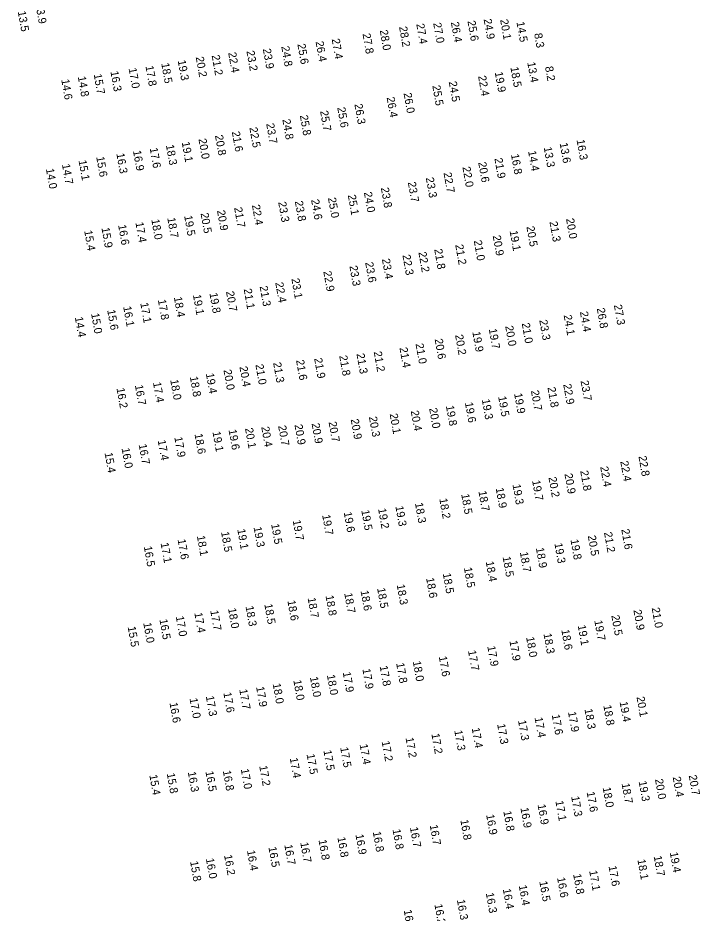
# Model space of a CAD drawing. Extents: x 1023796 to 1112670, y 656573 to 837340.
# Drawn here: x 1038446 to 1038872, y 808404 to 808963 of the extents above; entities that cross this region are included whole.
import ezdxf

# ---------------------------------------------------------------- set-up
doc = ezdxf.new("R2010")
doc.units = 0
doc.layers.add('V-TOPO-SOUN', color=7, linetype='Continuous')

msp = doc.modelspace()

# ---------------------------------------------------------------- texts
at = {"layer": 'V-TOPO-SOUN'}
for s, p in [('13.9 ', (1038456.51, 808972.15)), ('13.5 ', (1038445.54, 808967.29)), ('28.2 ', (1038683.81, 808957.68)), ('27.4 ', (1038694.56, 808959.46)), ('27.0 ', (1038705.14, 808960.01)), ('26.4 ', (1038716.19, 808960.54)), ('25.6 ', (1038726.54, 808961.3)), ('24.9 ', (1038736.64, 808962.45)), ('20.1 ', (1038746.96, 808962.17)), ('14.5 ', (1038757.17, 808960.67)), ('27.8 ', (1038660.98, 808953.34)), ('28.0 ', (1038671.75, 808955.52)), ('8.3', (1038768.22, 808953.44)), ('25.6 ', (1038620.28, 808946.85)), ('26.4 ', (1038631.64, 808948.45)), ('27.4 ', (1038641.71, 808950.04)), ('22.4 ', (1038577.02, 808941.57)), ('23.2 ', (1038588.43, 808942.56)), ('23.9 ', (1038598.68, 808943.9)), ('24.8 ', (1038610.22, 808945.4)), ('18.5 ', (1038535.21, 808934.86)), ('19.3 ', (1038545.49, 808936.66)), ('20.2 ', (1038556.76, 808938.76)), ('21.2 ', (1038566.7, 808939.86)), ('13.4 ', (1038763.92, 808935.45)), ('16.3 ', (1038503.44, 808929.84)), ('17.0 ', (1038514.8, 808931.76)), ('17.8 ', (1038525.35, 808933.17)), ('19.9 ', (1038743.59, 808929.34)), ('18.5 ', (1038753.39, 808932.45)), ('8.2', (1038775.02, 808932.72)), ('14.6 ', (1038472.72, 808924.7)), ('14.8 ', (1038483.06, 808926.55)), ('15.7 ', (1038493, 808928.06)), ('22.4 ', (1038733.19, 808926.95)), ('25.5 ', (1038704.58, 808920.96)), ('24.5 ', (1038714.85, 808923.38)), ('26.4 ', (1038676.05, 808913.58)), ('26.0 ', (1038686.63, 808916.23)), ('25.6 ', (1038645.19, 808907.24)), ('26.3 ', (1038655.9, 808909.35)), ('25.8 ', (1038621.82, 808902.31)), ('25.7 ', (1038634.46, 808905.09)), ('23.7 ', (1038600.76, 808897.2)), ('24.8 ', (1038610.9, 808899.8)), ('20.8 ', (1038568.79, 808889.85)), ('21.6 ', (1038579.31, 808892.17)), ('22.5 ', (1038590.27, 808894.73)), ('19.1 ', (1038547.99, 808885.66)), ('20.0 ', (1038558.44, 808887.65)), ('13.6 ', (1038784.16, 808885.05)), ('16.3 ', (1038794.71, 808887.08)), ('16.9 ', (1038517.55, 808880.25)), ('17.6 ', (1038527.99, 808881.95)), ('18.3 ', (1038538.13, 808883.83)), ('14.4 ', (1038764.43, 808880.08)), ('13.3 ', (1038774.2, 808882.46)), ('15.1 ', (1038483.51, 808874.25)), ('15.6 ', (1038494.57, 808876.46)), ('16.3 ', (1038507.15, 808878.56)), ('21.9 ', (1038743.39, 808875.54)), ('16.8 ', (1038753.73, 808878.02)), ('14.0 ', (1038463.13, 808869.02)), ('14.7 ', (1038473.16, 808871.8)), ('22.0 ', (1038723.39, 808870.07)), ('20.6 ', (1038733.27, 808873.01)), ('23.3 ', (1038700.52, 808863.45)), ('22.7 ', (1038711.61, 808866.51)), ('23.8 ', (1038672.43, 808857.13)), ('23.7 ', (1038689.28, 808860.6)), ('25.0 ', (1038639.38, 808850.84)), ('25.1 ', (1038651.79, 808852.59)), ('24.0 ', (1038661.85, 808854.28)), ('22.4 ', (1038591.88, 808846.35)), ('23.3 ', (1038608.27, 808848.22)), ('23.8 ', (1038618.68, 808848.73)), ('24.6 ', (1038628.84, 808849.72)), ('20.5 ', (1038559.77, 808841.24)), ('20.9 ', (1038570.04, 808842.93)), ('21.7 ', (1038580.74, 808844.78)), ('17.4 ', (1038519.06, 808835.48)), ('18.0 ', (1038529.01, 808837.33)), ('18.7 ', (1038538.97, 808838.34)), ('19.5 ', (1038549.52, 808839.64)), ('21.3 ', (1038777.81, 808835.95)), ('20.0 ', (1038788.14, 808837.8)), ('15.4 ', (1038487.04, 808830.35)), ('15.9 ', (1038497.84, 808832.13)), ('16.6 ', (1038508.24, 808833.91)), ('19.1 ', (1038752.89, 808830.22)), ('20.5 ', (1038763.38, 808832.92)), ('21.0 ', (1038730.49, 808824.17)), ('20.9 ', (1038742.33, 808827.22)), ('21.8 ', (1038705.77, 808818.78)), ('21.2 ', (1038718.91, 808821.53)), ('23.4 ', (1038673.1, 808812.66)), ('22.3 ', (1038685.92, 808815.12)), ('22.2 ', (1038695.88, 808816.9)), ('23.3 ', (1038652.78, 808808.32)), ('23.6 ', (1038662.63, 808810.51)), ('22.9 ', (1038636.48, 808804.9)), ('21.3 ', (1038596.68, 808795.62)), ('22.4 ', (1038606.44, 808797.94)), ('23.1 ', (1038616.52, 808800.39)), ('19.1 ', (1038555.01, 808790.29)), ('19.8 ', (1038565.31, 808791.33)), ('20.7 ', (1038575.67, 808792.34)), ('21.1 ', (1038586.71, 808793.92)), ('17.1 ', (1038522.09, 808785.18)), ('17.8 ', (1038533.1, 808787.18)), ('18.4 ', (1038543.08, 808788.84)), ('27.3 ', (1038818.04, 808783.98)), ('15.0 ', (1038491.36, 808778.6)), ('15.6 ', (1038501.42, 808780.8)), ('16.1 ', (1038511.43, 808782.91)), ('24.4 ', (1038796.82, 808779.69)), ('26.8 ', (1038807.35, 808781.88)), ('14.4 ', (1038481.18, 808776.34)), ('21.0 ', (1038760.47, 808772.52)), ('23.3 ', (1038771.41, 808774.48)), ('24.1 ', (1038786.67, 808777.59)), ('19.9 ', (1038729.59, 808767.14)), ('19.7 ', (1038739.88, 808768.97)), ('20.0 ', (1038750.12, 808770.77)), ('20.6 ', (1038706.06, 808762.63)), ('20.2 ', (1038718.81, 808765.24)), ('21.4 ', (1038684.06, 808757.27)), ('21.0 ', (1038694.11, 808759.71)), ('21.9 ', (1038630.75, 808750.62)), ('21.8 ', (1038646.42, 808752.25)), ('21.3 ', (1038657.2, 808753.48)), ('21.2 ', (1038667.98, 808754.72)), ('20.4 ', (1038584.05, 808745.39)), ('21.0 ', (1038594.04, 808746.73)), ('21.3 ', (1038605.11, 808747.92)), ('21.6 ', (1038619.44, 808749.48)), ('19.4 ', (1038563.08, 808741.13)), ('20.0 ', (1038574.08, 808743.38)), ('16.7 ', (1038518.75, 808733.83)), ('17.4 ', (1038530.02, 808735.56)), ('18.0 ', (1038540.81, 808737.21)), ('18.8 ', (1038553.08, 808739.12)), ('22.9 ', (1038786.38, 808734.4)), ('23.7 ', (1038797.23, 808736.58)), ('16.2 ', (1038507.24, 808731.96)), ('19.9 ', (1038755.71, 808728.62)), ('20.7 ', (1038766.19, 808730.48)), ('21.8 ', (1038776.56, 808732.46)), ('19.6 ', (1038724.96, 808722.97)), ('19.3 ', (1038735.51, 808724.97)), ('19.5 ', (1038745.73, 808726.75)), ('20.4 ', (1038691.09, 808717.8)), ('20.0 ', (1038702.61, 808719.41)), ('19.8 ', (1038713.08, 808720.98)), ('20.9 ', (1038653.6, 808712.56)), ('20.3 ', (1038664.97, 808714.09)), ('20.1 ', (1038677.93, 808715.94)), ('19.6 ', (1038577.24, 808706.02)), ('20.1 ', (1038587.55, 808706.96)), ('20.4 ', (1038597.69, 808707.8)), ('20.7 ', (1038608.23, 808708.49)), ('20.9 ', (1038618.45, 808709.16)), ('20.9 ', (1038629.16, 808709.92)), ('20.7 ', (1038639.75, 808710.86)), ('17.9 ', (1038543.38, 808701.39)), ('18.6 ', (1038555.98, 808703.39)), ('19.1 ', (1038567.2, 808704.78)), ('16.0 ', (1038510.42, 808694.49)), ('16.7 ', (1038521.09, 808696.88)), ('17.4 ', (1038532.98, 808699.42)), ('15.4 ', (1038499.78, 808691.61)), ('22.8 ', (1038833.4, 808689.49)), ('22.4 ', (1038822.04, 808686.29)), ('20.9 ', (1038787.16, 808678.5)), ('21.8 ', (1038797, 808680.36)), ('22.4 ', (1038809.49, 808682.92)), ('19.7 ', (1038766.94, 808674.28)), ('20.2 ', (1038777.15, 808676.33)), ('18.7 ', (1038733.4, 808667.64)), ('18.9 ', (1038744.19, 808669.61)), ('19.3 ', (1038754.71, 808671.81)), ('18.2 ', (1038708.95, 808662.97)), ('18.5 ', (1038722.64, 808665.81)), ('19.5 ', (1038660.2, 808655.74)), ('19.2 ', (1038670.69, 808656.72)), ('19.3 ', (1038681.52, 808658.24)), ('18.3 ', (1038693.75, 808660.23)), ('19.7 ', (1038635.75, 808652.79)), ('19.6 ', (1038649.23, 808654.5)), ('19.3 ', (1038592.89, 808645.21)), ('19.5 ', (1038603.86, 808647.11)), ('19.7 ', (1038617.33, 808649.44)), ('18.1 ', (1038557.47, 808639.71)), ('18.5 ', (1038572.57, 808642.21)), ('19.1 ', (1038582.71, 808643.82)), ('20.5 ', (1038801.76, 808639.83)), ('21.2 ', (1038811.88, 808641.88)), ('21.6 ', (1038822.7, 808643.79)), ('16.5 ', (1038524.3, 808633.1)), ('17.1 ', (1038534.79, 808635.28)), ('17.6 ', (1038545.42, 808637.51)), ('19.3 ', (1038780.87, 808635.09)), ('19.8 ', (1038790.91, 808637.38)), ('18.7 ', (1038759.3, 808629.56)), ('18.9 ', (1038769.31, 808632.21)), ('18.4 ', (1038737.97, 808623.69)), ('18.5 ', (1038748.51, 808626.67)), ('18.5 ', (1038711.13, 808616.27)), ('18.5 ', (1038724.32, 808619.88)), ('18.6 ', (1038700.7, 808613.43)), ('18.6 ', (1038659.75, 808605.48)), ('18.5 ', (1038670.09, 808607.08)), ('18.3 ', (1038682.34, 808609.26)), ('18.7 ', (1038626.67, 808600.98)), ('18.8 ', (1038637.86, 808602.41)), ('18.7 ', (1038649.55, 808603.95)), ('18.0 ', (1038576.95, 808594.44)), ('18.3 ', (1038587.88, 808595.75)), ('18.5 ', (1038599.61, 808597.11)), ('18.6 ', (1038614.04, 808599.28)), ('21.0 ', (1038841.66, 808594.78)), ('17.0 ', (1038544.3, 808589.45)), ('17.4 ', (1038555.87, 808591.66)), ('17.7 ', (1038565.82, 808593.1)), ('20.5 ', (1038816.46, 808590.04)), ('20.9 ', (1038830.25, 808593.38)), ('15.5 ', (1038514.22, 808582.96)), ('16.0 ', (1038523.96, 808585.4)), ('16.5 ', (1038534.07, 808587.58)), ('19.1 ', (1038795.45, 808583.85)), ('19.7 ', (1038805.82, 808586.85)), ('18.3 ', (1038774.06, 808578.67)), ('18.6 ', (1038785.21, 808581.05)), ('17.9 ', (1038752.77, 808574.21)), ('18.0 ', (1038763.2, 808576.48)), ('17.7 ', (1038726.89, 808568.05)), ('17.9 ', (1038738.96, 808570.82)), ('17.8 ', (1038681.99, 808560.25)), ('18.0 ', (1038692.39, 808561.39)), ('17.6 ', (1038708.64, 808564.37)), ('17.9 ', (1038660.9, 808556.63)), ('17.8 ', (1038671.69, 808558.43)), ('18.0 ', (1038617.74, 808549.59)), ('18.0 ', (1038628.12, 808551.57)), ('18.0 ', (1038638.73, 808552.86)), ('17.9 ', (1038648.61, 808554.57)), ('17.7 ', (1038583.95, 808543.83)), ('17.9 ', (1038594.47, 808545.43)), ('18.0 ', (1038604.82, 808547.43)), ('17.0 ', (1038552.87, 808538.26)), ('17.3 ', (1038563.06, 808539.63)), ('17.6 ', (1038574.01, 808541.83)), ('20.1 ', (1038832.18, 808539.17)), ('16.6 ', (1038540.35, 808535.5)), ('18.8 ', (1038811.46, 808533.87)), ('19.4 ', (1038821.63, 808536.07)), ('17.6 ', (1038779.23, 808528.03)), ('17.9 ', (1038789.38, 808529.78)), ('18.3 ', (1038799.67, 808531.59)), ('17.3 ', (1038745.1, 808522.17)), ('17.3 ', (1038758.14, 808524.45)), ('17.4 ', (1038768.5, 808526.27)), ('17.2 ', (1038704.02, 808516.11)), ('17.3 ', (1038718.31, 808518.18)), ('17.4 ', (1038729.19, 808519.74)), ('17.2 ', (1038672.93, 808511.41)), ('17.2 ', (1038687.84, 808513.65)), ('17.5 ', (1038636.55, 808505.74)), ('17.5 ', (1038647.03, 808507.63)), ('17.4 ', (1038659.16, 808509.51)), ('17.4 ', (1038615.51, 808500.98)), ('17.5 ', (1038626.02, 808503.37)), ('17.0 ', (1038584.92, 808494.11)), ('17.2 ', (1038596.44, 808496.06)), ('15.4 ', (1038527.75, 808490.39)), ('15.8 ', (1038538.65, 808491.4)), ('16.3 ', (1038551.8, 808492.3)), ('16.5 ', (1038562.81, 808492.65)), ('16.8 ', (1038573.68, 808493.07)), ('20.0 ', (1038843.73, 808487.78)), ('20.4 ', (1038854.79, 808489.14)), ('20.7 ', (1038864.81, 808490.2)), ('18.0 ', (1038811.04, 808482.61)), ('18.7 ', (1038822.87, 808485.07)), ('19.3 ', (1038833.51, 808486.45)), ('17.3 ', (1038791.35, 808476.96)), ('17.6 ', (1038801.01, 808479.78)), ('16.9 ', (1038770.35, 808471.9)), ('17.1 ', (1038781.49, 808474.17)), ('16.9 ', (1038738.23, 808465.59)), ('16.8 ', (1038748.97, 808467.79)), ('16.9 ', (1038759.66, 808469.85)), ('16.8 ', (1038722.1, 808462.31)), ('16.8 ', (1038667.39, 808454.91)), ('16.8 ', (1038679.73, 808456.43)), ('16.7 ', (1038690.6, 808457.68)), ('16.7 ', (1038702.97, 808459.11)), ('16.8 ', (1038633.48, 808449.82)), ('16.8 ', (1038645.27, 808451.49)), ('16.9 ', (1038656.56, 808453.19)), ('16.4 ', (1038588.77, 808443.2)), ('16.5 ', (1038602.17, 808445.36)), ('16.7 ', (1038612.11, 808446.78)), ('16.7 ', (1038622.07, 808448.21)), ('16.0 ', (1038563.11, 808438.19)), ('16.2 ', (1038574.45, 808440.34)), ('18.1 ', (1038832.76, 808437.55)), ('18.7 ', (1038842.92, 808439.73)), ('19.4 ', (1038853, 808442.03)), ('15.8 ', (1038553.22, 808436.43)), ('17.6 ', (1038814.71, 808433.5)), ('16.6 ', (1038782.55, 808426.3)), ('16.8 ', (1038792.58, 808428.44)), ('17.1 ', (1038802.61, 808430.59)), ('16.4 ', (1038758.59, 808421.42)), ('16.5 ', (1038771.43, 808423.94)), ('16.3 ', (1038738.02, 808416.69)), ('16.4 ', (1038748.64, 808419.2)), ('16.2 ', (1038705.88, 808409.63)), ('16.3 ', (1038719.95, 808412.45)), ('16.2 ', (1038686.71, 808406.01))]:
    msp.add_text(s, height=5, rotation=280, dxfattribs=at).set_placement(p)

doc.saveas('drawing.dxf')
